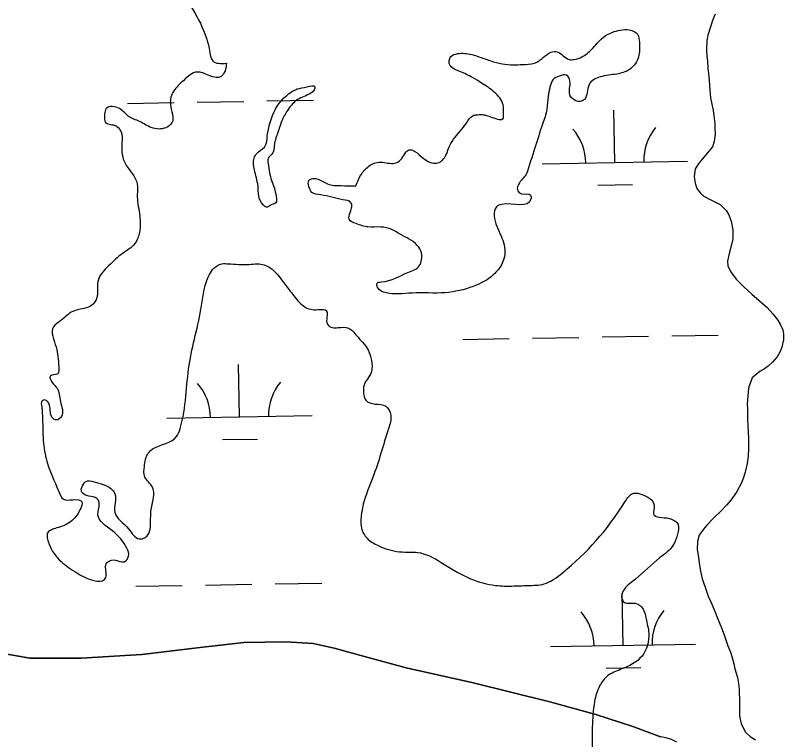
# Model space of a CAD drawing. Extents: x 3887375 to 3925618, y 296674 to 322633.
# Drawn here: x 3904169 to 3904698, y 310654 to 311153 of the extents above; entities that cross this region are included whole.
import ezdxf

# ---------------------------------------------------------------- set-up
doc = ezdxf.new("R2010")
doc.units = 0
for name, color, linetype in [('V-RIVR-EDGE', 7, 'Continuous'), ('V-TOPO-SHOR', 7, 'Continuous'), ('V-WETL-SWMP', 7, 'Continuous')]:
    doc.layers.add(name, color=color, linetype=linetype)

msp = doc.modelspace()

# ---------------------------------------------------------------- linework, layer by layer
at = {"layer": 'V-RIVR-EDGE'}
for points in [[(3904553.06, 311824.78), (3904543.79, 311801.78), (3904524.9, 311766.52), (3904519.5, 311757.32), (3904509.14, 311758.49), (3904501.46, 311758.51), (3904498.76, 311752.38), (3904494.14, 311747.02), (3904487.23, 311745.88), (3904479.94, 311747.05), (3904468.43, 311749.77), (3904458.46, 311752.48), (3904454.23, 311749.42), (3904453.45, 311744.05), (3904463.8, 311735.96), (3904463.78, 311729.44), (3904460.69, 311722.54), (3904453.78, 311719.48), (3904446.87, 311720.27), (3904439.59, 311724.12), (3904425.03, 311736.83), (3904416.99, 311742.99), (3904409.7, 311744.16), (3904396.26, 311741.89), (3904380.14, 311741.54), (3904372.46, 311740.79), (3904367.48, 311743.49), (3904362.86, 311738.51), (3904364, 311733.52), (3904368.97, 311726.6), (3904368.58, 311722.76), (3904365.11, 311718.55), (3904359.35, 311718.18), (3904355.14, 311720.88), (3904352.47, 311726.26), (3904348.65, 311733.56), (3904343.28, 311735.88), (3904332.15, 311735.14), (3904324.85, 311733.23), (3904316.4, 311730.95), (3904312.55, 311725.59), (3904312.53, 311719.83), (3904314.43, 311712.15), (3904317.49, 311705.62), (3904326.68, 311698.69), (3904348.15, 311689.42), (3904355.43, 311682.5), (3904355.42, 311677.51), (3904348.86, 311665.62), (3904343.85, 311656.81), (3904338.84, 311648.38), (3904333.84, 311643.4), (3904326.54, 311642.27), (3904318.47, 311638.07), (3904313.84, 311628.48), (3904313.43, 311616.58), (3904311.49, 311608.53), (3904307.25, 311600.86), (3904301.86, 311593.97), (3904293, 311582.09), (3904289.91, 311573.66), (3904288.73, 311563.3), (3904289.85, 311547.56), (3904295.15, 311521.06), (3904290.9, 311507.64), (3904280.13, 311499.99), (3904278.58, 311493.47), (3904277.37, 311466.99), (3904274.98, 311433.99), (3904275.34, 311424.39), (3904275.71, 311418.63), (3904281.47, 311417.47), (3904284.15, 311415.92), (3904286.44, 311410.93), (3904292.19, 311408.23), (3904297.94, 311407.06), (3904307.54, 311407.04), (3904314.06, 311407.02), (3904330.96, 311409.28), (3904347.1, 311419.99), (3904370.95, 311441.04), (3904380.16, 311439.87), (3904393.96, 311431.77), (3904399.33, 311431.38), (3904406.62, 311431.36), (3904418.91, 311435.17), (3904428.12, 311435.14), (3904432.72, 311430.53), (3904439.22, 311422.07), (3904444.98, 311420.52), (3904456.87, 311420.49), (3904469.54, 311420.46), (3904477.21, 311419.67), (3904492.94, 311414.64), (3904517.47, 311402.3), (3904530.9, 311399.96), (3904547.4, 311399.15), (3904550.08, 311396.84), (3904547.76, 311389.56), (3904539.27, 311370.77), (3904531.19, 311361.96), (3904521.21, 311361.99), (3904514.28, 311353.95), (3904514.26, 311346.27), (3904511.94, 311336.68), (3904506.55, 311331.7), (3904495.41, 311327.89), (3904468.15, 311322.2), (3904460.47, 311322.22), (3904457.79, 311326.07), (3904457.82, 311336.43), (3904457.84, 311344.11), (3904450.56, 311349.11), (3904441.74, 311354.13), (3904441.36, 311356.05), (3904446.74, 311358.72), (3904452.52, 311365.23), (3904452.91, 311370.22), (3904449.46, 311372.15), (3904442.17, 311372.16), (3904436.8, 311375.63), (3904430.66, 311375.26), (3904428.35, 311369.89), (3904426.39, 311353.01), (3904423.7, 311353.02), (3904417.56, 311353.03), (3904405.29, 311357.67), (3904398.37, 311355.38), (3904388.37, 311344.66), (3904371.47, 311340.48), (3904364.93, 311332.44), (3904364.53, 311327.45), (3904369.88, 311320.14), (3904387.92, 311318.18), (3904410.53, 311305.84), (3904425.85, 311290.45), (3904433.87, 311275.46), (3904432.32, 311270.86), (3904426.56, 311267.42), (3904415.05, 311270.14), (3904409.67, 311267.08), (3904408.51, 311261.71), (3904413.46, 311246.73), (3904413.8, 311230.99), (3904406.08, 311212.2), (3904392.61, 311198.42), (3904382.62, 311192.69), (3904378.79, 311195), (3904376.88, 311200.76), (3904387.67, 311218.01), (3904390, 311230.28), (3904382.76, 311249.87), (3904377.79, 311259.48), (3904370.13, 311265.26), (3904356.32, 311267.21), (3904340.97, 311266.87), (3904338.29, 311269.56), (3904332.16, 311276.48), (3904324.5, 311281.87), (3904317.98, 311281.89), (3904308.76, 311281.15), (3904297.6, 311269.28), (3904285.65, 311248.58), (3904279.09, 311230.94), (3904274.43, 311210.99), (3904273.62, 311192.19), (3904277.42, 311176.44), (3904283.54, 311167.98), (3904291.18, 311157.22), (3904300.35, 311138.01), (3904302.63, 311129.17), (3904304.91, 311121.87), (3904314.3, 311120.29)], [(3904403.36, 311035.94), (3904407.49, 311044.14), (3904413.36, 311049.98), (3904416.88, 311051.73), (3904426.84, 311051.41), (3904431.24, 311051.7), (3904435.05, 311054.62), (3904437.99, 311059), (3904440.93, 311060.75), (3904444.15, 311059.57), (3904455.85, 311051.63), (3904459.95, 311051.62), (3904465.53, 311056.88), (3904467.3, 311061.57), (3904470.83, 311068), (3904479.65, 311079.12), (3904484.06, 311084.09), (3904486.11, 311084.67), (3904490.5, 311084.95), (3904498.41, 311082.59), (3904504.85, 311082.28), (3904505.16, 311086.09), (3904504.88, 311091.65), (3904502.54, 311096.35), (3904498.75, 311100.46), (3904489.97, 311106.63), (3904483.83, 311110.46), (3904475.05, 311114.58), (3904468.03, 311119.58), (3904467.74, 311122.22), (3904468.92, 311124.85), (3904473.61, 311126.89), (3904483.28, 311126.28), (3904496.45, 311121.85), (3904511.98, 311119.18), (3904518.13, 311119.45), (3904526.34, 311120.31), (3904532.79, 311124.4), (3904537.78, 311127.9), (3904542.18, 311128.18), (3904550.37, 311122.89), (3904553.88, 311122.88), (3904559.16, 311124.63), (3904565.91, 311129.88), (3904573.84, 311138.07), (3904580, 311141.57), (3904585.58, 311143.02), (3904591.73, 311143.3), (3904597.58, 311140.06), (3904598.74, 311134.78), (3904598.13, 311124.53), (3904596.07, 311120.14), (3904591.66, 311115.76), (3904583.16, 311112.85), (3904571.73, 311110.82), (3904564.09, 311105.57), (3904560.85, 311095.32), (3904557.91, 311093.87), (3904552.64, 311095.93), (3904550.89, 311098.57), (3904550.92, 311107.95), (3904548.58, 311112.05), (3904543.6, 311111.48), (3904539.2, 311108.85), (3904537.14, 311103.88), (3904535.95, 311097.44), (3904535.05, 311088.65), (3904532.09, 311078.4), (3904526.78, 311062.01), (3904520.87, 311043.56)], [(3904314.3, 311120.29), (3904313.34, 311114.95), (3904310.65, 311111.11), (3904294.15, 311114.22), (3904284.92, 311108.49), (3904278, 311101.22), (3904275.67, 311092.01), (3904276.79, 311079.34), (3904272.56, 311075.9), (3904262.58, 311075.92), (3904254.53, 311080.16), (3904246.86, 311083.64), (3904240.74, 311089.03), (3904231.53, 311089.05), (3904230.36, 311085.21), (3904231.12, 311079.45), (3904238.4, 311077.13), (3904242.23, 311071.37), (3904242.21, 311063.69), (3904244.48, 311051.4), (3904252.89, 311037.18), (3904252.87, 311029.89), (3904254.38, 311016.84), (3904254.34, 311003.79), (3904251.25, 310996.12), (3904242.79, 310989.23), (3904233.18, 310980.81), (3904225.86, 310970.47), (3904225.46, 310963.56), (3904225.06, 310958.95), (3904221.6, 310953.59), (3904208.54, 310949.4), (3904200.08, 310942.89), (3904195.08, 310938.68), (3904196.96, 310924.86), (3904198.85, 310911.04), (3904198.07, 310906.44), (3904193.07, 310904.91), (3904194.21, 310900.31), (3904197.66, 310896.46), (3904199.94, 310887.24), (3904200.68, 310876.88), (3904197.22, 310874.58), (3904194.15, 310876.51), (3904191.88, 310886.11), (3904188.81, 310888.42), (3904186.89, 310886.89), (3904186.88, 310884.97), (3904187.63, 310875.37), (3904188.35, 310858.49), (3904191.01, 310844.66), (3904198.63, 310825.84), (3904202.07, 310820.07), (3904208.6, 310819.67), (3904214.74, 310818.12), (3904213.96, 310813.9), (3904208.18, 310805.47), (3904198.57, 310800.5), (3904191.27, 310797.07), (3904192.02, 310789.39), (3904200.43, 310777.09), (3904211.16, 310769.38), (3904223.05, 310763.98), (3904230.34, 310764.73), (3904231.5, 310767.8), (3904231.52, 310775.48), (3904236.9, 310778.15), (3904244.19, 310776.98), (3904246.88, 310780.81), (3904245.75, 310786.19), (3904235.8, 310798.11), (3904225.84, 310809.26), (3904226.63, 310816.94), (3904225.87, 310819.63), (3904215.52, 310823.88), (3904214.37, 310825.8), (3904215.92, 310830.4), (3904217.46, 310832.31), (3904223.21, 310831.92), (3904234.72, 310827.28), (3904237.39, 310823.82), (3904237.36, 310811.16), (3904246.93, 310799.62), (3904254.21, 310792.69), (3904258.05, 310793.45), (3904262.31, 310811.48), (3904263.12, 310828.75), (3904258.15, 310835.28), (3904257.78, 310842.58), (3904260.49, 310851.78), (3904263.95, 310854.84), (3904279.71, 310862.87), (3904282.41, 310868.62), (3904286.3, 310890.87), (3904288.66, 310912.35), (3904297.21, 310953.4), (3904302.63, 310974.88), (3904305.71, 310979.1), (3904311.09, 310982.15), (3904315.7, 310982.14), (3904322.61, 310981.74), (3904329.9, 310981.72), (3904335.66, 310982.09), (3904344.48, 310979.38), (3904353.28, 310969.77), (3904359.02, 310962.46), (3904366.68, 310953.61), (3904374.73, 310950.52), (3904383.55, 310949.35), (3904383.54, 310945.51), (3904383.91, 310940.52), (3904387.36, 310938.21), (3904391.2, 310938.2), (3904398.49, 310937.8), (3904403.85, 310932.8), (3904411.89, 310922.8), (3904414.17, 310915.5), (3904414.15, 310907.82), (3904409.14, 310898.62), (3904408.75, 310893.25), (3904410.27, 310888.26), (3904416.79, 310885.55), (3904424.08, 310884), (3904427.51, 310877.85), (3904425.96, 310868.64), (3904415.13, 310834.9), (3904408.56, 310816.49), (3904407, 310806.51), (3904407.36, 310799.99), (3904411.18, 310793.07), (3904418.85, 310788.06), (3904433.42, 310783.8), (3904448.01, 310783), (3904464.11, 310775.28), (3904482.5, 310765.26), (3904499.76, 310760.61), (3904510.89, 310760.2), (3904522.03, 310760.56), (3904533.16, 310761.68), (3904545.84, 310769.32), (3904588.95, 310818.35), (3904594.72, 310824.09), (3904597.79, 310824.08), (3904600.48, 310823.31), (3904608.9, 310815.99), (3904608.5, 310809.85), (3904619.24, 310806.76), (3904625.37, 310802.52), (3904624.97, 310796), (3904622.27, 310788.71), (3904612.65, 310779.52), (3904596.11, 310764.98), (3904588.42, 310758.09), (3904586.49, 310753.1), (3904588.4, 310748.88), (3904594.92, 310748.48), (3904601.43, 310744.24), (3904603.34, 310737.71), (3904605.23, 310727.73), (3904600.59, 310712), (3904585.98, 310702.83), (3904576.76, 310698.24), (3904571.37, 310691.35), (3904567.88, 310680.61), (3904566.31, 310662.96), (3904562.69, 310598.87), (3904561.51, 310585.06), (3904563.64, 310579.85)], [(3904342.51, 311071.55), (3904347.83, 311088.23), (3904353.7, 311096.13), (3904363.1, 311102.55), (3904369.84, 311104), (3904375.11, 311103.99), (3904374.81, 311101.94), (3904372.46, 311099.6), (3904363.37, 311095.23), (3904356.91, 311088.5), (3904352.79, 311081.19), (3904349.54, 311072.11), (3904347.18, 311063.33), (3904346.29, 311058.64), (3904343.05, 311054.84), (3904343.05, 311051.33), (3904343.91, 311044.88), (3904347.11, 311034.62), (3904348.56, 311028.46), (3904348.25, 311024.07), (3904344.15, 311022.32), (3904342.68, 311021.15), (3904339.75, 311022.62), (3904336.27, 311035.82)], [(3904336.27, 311035.82), (3904333.66, 311046.96), (3904333.39, 311054.87), (3904335.15, 311058.09), (3904340.44, 311062.47), (3904342.51, 311071.55)], [(3904520.87, 311043.56), (3904515.58, 311036.84), (3904514.69, 311033.32), (3904517.62, 311030.39), (3904523.77, 311029.49), (3904524.05, 311026.85), (3904504.12, 311023.1), (3904500.31, 311021.35), (3904498.83, 311015.2), (3904503.48, 311001.42), (3904506.09, 310988.81), (3904504.31, 310982.66), (3904498.14, 310974.47), (3904484.35, 310966.6), (3904465, 310962.25), (3904442.15, 310962.01), (3904424.28, 310962.06), (3904418.43, 310965.88), (3904418.14, 310968.81), (3904421.07, 310969.68), (3904439.25, 310976.08), (3904447.18, 310980.75), (3904448.65, 310985.14), (3904448.66, 310989.54), (3904445.75, 310994.82), (3904434.05, 311002.47), (3904428.19, 311005.7), (3904420.58, 311007.48), (3904411.79, 311007.5), (3904403.59, 311009.87), (3904398.91, 311012.81), (3904399.51, 311017.49), (3904400.69, 311021.59), (3904400.11, 311024.23), (3904394.55, 311026.3), (3904379.32, 311029.56), (3904373.17, 311031.33), (3904371.13, 311035.44), (3904371.14, 311039.54), (3904372.9, 311040.71), (3904376.42, 311040.7), (3904384.03, 311037.16), (3904393.4, 311035.97), (3904403.36, 311035.94)]]:
    msp.add_spline(points, degree=3, dxfattribs=at)
at = {"layer": 'V-TOPO-SHOR'}
msp.add_lwpolyline([(3904157.72, 310714.19), (3904178.79, 310710.62), (3904214.34, 310710.44), (3904255.95, 310713.12), (3904294.04, 310717.64), (3904326.28, 310721.41), (3904355.27, 310721.88), (3904373.99, 310720.62), (3904388.52, 310717.47), (3904409.38, 310711.56), (3904438.21, 310703.84), (3904483.43, 310693.68), (3904537.09, 310680.55), (3904568.73, 310671.69), (3904594.29, 310663.48), (3904613.33, 310656.36)], dxfattribs=at)
at = {"layer": 'V-WETL-SWMP'}
for p, q in [((3904246.22, 311092.64), (3904278.21, 311093.19)), ((3904294.21, 311093.46), (3904326.21, 311094.01)), ((3904342.2, 311094.29), (3904374.2, 311094.84)), ((3904581.81, 311051.96), (3904581.19, 311087.96)), ((3904531.82, 311051.11), (3904631.8, 311052.82)), ((3904570.08, 311036.33), (3904594.07, 311036.74)), ((3904477.04, 310930.08), (3904509.04, 310930.63)), ((3904525.04, 310930.9), (3904557.03, 310931.45)), ((3904573.03, 310931.73), (3904605.02, 310932.27)), ((3904621.02, 310932.55), (3904653.02, 310933.1)), ((3904323.34, 310876.69), (3904322.73, 310912.68)), ((3904273.35, 310875.83), (3904373.34, 310877.55)), ((3904311.61, 310861.06), (3904335.61, 310861.47)), ((3904251.93, 310760.02), (3904283.92, 310760.56)), ((3904299.92, 310760.84), (3904331.92, 310761.39)), ((3904347.91, 310761.66), (3904379.91, 310762.21)), ((3904587.52, 310719.34), (3904586.9, 310755.33)), ((3904537.53, 310718.48), (3904637.51, 310720.2)), ((3904575.79, 310703.7), (3904599.78, 310704.12))]:
    msp.add_line(p, q, dxfattribs=at)
for points in [[(3904651.05, 311154.18), (3904649.22, 311149.73), (3904648.31, 311146.7), (3904645.8, 311139.68), (3904645.13, 311135.94), (3904644.95, 311129.64), (3904645.22, 311124.98), (3904645.71, 311121.95), (3904645.99, 311116.59), (3904646.25, 311113.33), (3904646.75, 311108.43), (3904647.02, 311104.93), (3904647.27, 311101.9), (3904647.78, 311096.54), (3904648.51, 311093.28), (3904649.49, 311087.69), (3904649.98, 311084.2), (3904650.73, 311078.84), (3904650.75, 311075.58), (3904651.02, 311071.38), (3904650.36, 311066.48), (3904649.22, 311062.73), (3904645.76, 311058.51), (3904642.06, 311054.28), (3904639.75, 311051.46), (3904637.22, 311047.48), (3904636.56, 311042.34), (3904637.07, 311037.68), (3904638.26, 311033.96), (3904640.85, 311030.71), (3904643.2, 311028.63), (3904647.89, 311026.1), (3904654.45, 311022.89), (3904658.44, 311018.96), (3904660.1, 311016.41), (3904662, 311011.53), (3904663.22, 311005.47), (3904663.03, 310999.4), (3904662.13, 310995.2), (3904661, 310990.99), (3904660.1, 310987.25), (3904659.43, 310983.98), (3904659.69, 310980.72), (3904661.58, 310976.77), (3904665.36, 310971.67), (3904670.06, 310967.04), (3904673.59, 310963.57), (3904676.17, 310961.26), (3904681.34, 310956.87), (3904686.74, 310952.02), (3904690.74, 310947.62), (3904694.04, 310943.21), (3904695.7, 310940.66), (3904697.59, 310936.71), (3904698.09, 310933.68), (3904698.12, 310929.72), (3904696.99, 310924.81), (3904695.39, 310921.3), (3904693.55, 310918.02), (3904690.54, 310914.49), (3904687.54, 310911.67), (3904684.98, 310909.78), (3904681.97, 310908.13), (3904679.18, 310906.01), (3904676.4, 310903.65), (3904675.26, 310900.38), (3904674.12, 310897.33), (3904673.68, 310894.3), (3904673.47, 310891.03), (3904673.05, 310885.66)], [(3904673.05, 310885.66), (3904673.31, 310881.93), (3904673.34, 310878.67), (3904673.14, 310875.17), (3904673.41, 310870.51), (3904673.67, 310866.54), (3904673.95, 310861.41), (3904673.97, 310858.38), (3904674, 310854.65), (3904673.58, 310849.75), (3904672.92, 310844.61), (3904671.57, 310838.54), (3904670.2, 310834.33), (3904669.06, 310831.29), (3904665.61, 310824.96), (3904661.69, 310819.33), (3904658.92, 310816.04), (3904654.99, 310812.04), (3904649.9, 310806.87), (3904645.27, 310802.17), (3904642.96, 310799.35), (3904639.96, 310795.13), (3904638.83, 310790.92), (3904638.65, 310785.32), (3904639.14, 310781.36), (3904639.89, 310776.24), (3904640.87, 310770.41), (3904642.07, 310765.06), (3904643.99, 310759.48), (3904646.14, 310753.2), (3904648.03, 310749.24), (3904649.7, 310745.06), (3904650.89, 310742.27), (3904652.56, 310738.09), (3904653.75, 310735.3), (3904655.89, 310730.18), (3904657.32, 310726), (3904659.71, 310719.02), (3904661.61, 310714.6), (3904662.33, 310711.58), (3904663.77, 310706.69), (3904664.5, 310703.2), (3904666.42, 310697.15), (3904667.16, 310691.79), (3904667.42, 310688.53), (3904667.71, 310680.83), (3904667.74, 310677.8), (3904667.8, 310670.8), (3904668.77, 310665.21), (3904671.85, 310659.64), (3904675.14, 310656.63), (3904678.66, 310654.33)], [(3904624.56, 310652.73), (3904620.81, 310654.56), (3904617.3, 310655.7), (3904613.33, 310656.37), (3904594.29, 310663.48), (3904568.73, 310671.69), (3904537.09, 310680.55), (3904483.43, 310693.68), (3904438.21, 310703.84), (3904409.38, 310711.56), (3904388.52, 310717.47), (3904373.99, 310720.62), (3904355.27, 310721.88), (3904326.28, 310721.41), (3904294.04, 310717.64), (3904255.95, 310713.12), (3904214.34, 310710.44), (3904178.79, 310710.62), (3904157.72, 310714.19), (3904142.71, 310719.68), (3904136.11, 310725.95), (3904132.78, 310732.7), (3904129.91, 310740.4)]]:
    msp.add_lwpolyline(points, dxfattribs=at)
for centre, start, end in [((3904526.57, 311051.49), 0.2115, 41.7552), ((3904637.04, 311053.39), 140.2115, 181.7552), ((3904268.1, 310876.22), 0.2115, 41.7552), ((3904378.57, 310878.11), 140.2115, 181.7552), ((3904642.75, 310720.76), 140.2115, 181.7552), ((3904532.28, 310718.87), 0.2115, 41.7552)]:
    msp.add_arc(centre, 35.25, start, end, dxfattribs=at)

doc.saveas('drawing.dxf')
